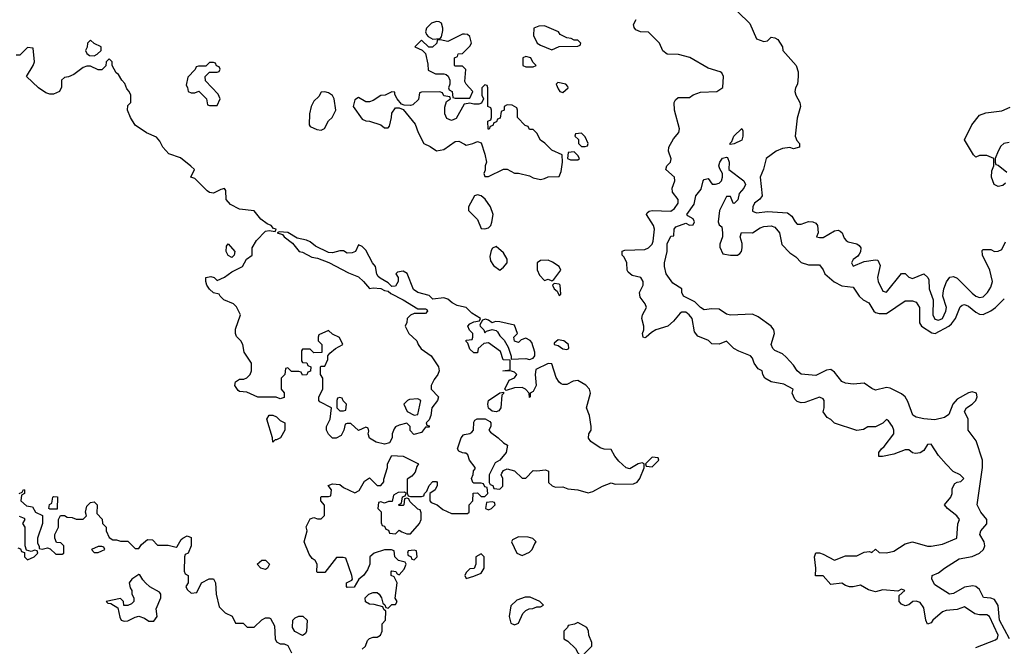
# Model space of a CAD drawing. Header units: inches. Extents: x 2380249 to 2585472, y 382747 to 546448.
# Tile 326 of 626: x 2567609 to 2572903, y 390509 to 393876. Entities that reach past the tile are written whole.
import ezdxf

# ---------------------------------------------------------------- set-up
doc = ezdxf.new("R2010")
doc.units = ezdxf.units.IN
doc.header["$MEASUREMENT"] = 0
doc.layers.add('C5369', color=7, linetype='Continuous')
doc.layers.add('C5379', color=7, linetype='Continuous')

msp = doc.modelspace()

# ---------------------------------------------------------------- linework, layer by layer
at = {"layer": 'C5369', "color": 4, "elevation": 32}
for points in [[(2569850, 393865.2), (2569823.8, 393856.2), (2569796, 393830), (2569791.3, 393810), (2569796.9, 393796.9), (2569804.7, 393784.7), (2569830, 393771.3), (2569870, 393774), (2569876.4, 393783.6), (2569883.1, 393816.9), (2569884, 393830), (2569876.5, 393856.5), (2569864, 393864)], [(2567990, 393766), (2567974, 393750), (2567971.6, 393728.4), (2567962, 393710), (2567970, 393694), (2567983.6, 393683.6), (2568010, 393682), (2568026, 393690), (2568046, 393710), (2568046, 393730), (2568008.4, 393748.4)], [(2568650, 393646), (2568630, 393646), (2568610, 393626), (2568570, 393626), (2568558, 393622), (2568552.7, 393607.3), (2568512.7, 393567.3), (2568504.7, 393524.7), (2568511.6, 393511.6), (2568514, 393490), (2568530, 393482), (2568550, 393482), (2568572, 393492), (2568614, 393450), (2568618, 393418), (2568630, 393414), (2568670, 393414), (2568686, 393450), (2568676.4, 393476.4), (2568607.3, 393547.3), (2568606, 393570), (2568630, 393594), (2568670, 393594), (2568682, 393598), (2568686, 393610), (2568682, 393622), (2568667.3, 393627.3), (2568662, 393642)], [(2569250, 393488), (2569230, 393486), (2569216.9, 393463.1), (2569190, 393438), (2569176, 393410), (2569166.8, 393370), (2569166, 393310), (2569170, 393302), (2569206, 393286), (2569230, 393282), (2569248.4, 393291.6), (2569270, 393332), (2569288.8, 393351.1), (2569308.7, 393390), (2569299, 393450), (2569290, 393468), (2569270, 393482)], [(2568750, 392598), (2568730, 392608), (2568719, 392630), (2568720.4, 392659.6), (2568730, 392672), (2568764.7, 392630), (2568762, 392610)], [(2569330, 391846), (2569318, 391842), (2569314, 391830), (2569314, 391790), (2569330, 391774), (2569350, 391774), (2569362, 391778), (2569366, 391810), (2569347.3, 391827.3), (2569342, 391842)], [(2569750, 391838), (2569705.4, 391834.6), (2569694, 391830), (2569674, 391810), (2569691.6, 391771.6), (2569730, 391752), (2569750, 391754), (2569766, 391830)], [(2568970, 391606), (2568968.7, 391630), (2568938, 391730), (2568950, 391752), (2568970, 391752), (2568990, 391742), (2569010, 391722), (2569034, 391710), (2569034, 391670), (2569011.3, 391630), (2568990, 391618), (2568982, 391618)], [(2569678, 391338), (2569643.6, 391336.4), (2569618, 391322), (2569612, 391288), (2569592.7, 391287.3), (2569570, 391278), (2569550, 391286), (2569538, 391282), (2569534, 391250), (2569551.6, 391231.6), (2569552.7, 391172.7), (2569558, 391158), (2569570, 391154), (2569578, 391138), (2569592.7, 391132.7), (2569598, 391118), (2569630, 391114), (2569650, 391134), (2569663.6, 391123.6), (2569690, 391114), (2569710, 391114), (2569758, 391170), (2569768, 391190), (2569767.3, 391227.3), (2569762, 391242), (2569750, 391246), (2569707.3, 391287.3), (2569702, 391302), (2569690, 391306), (2569678, 391302), (2569674, 391270), (2569670, 391266), (2569650, 391266), (2569646, 391270), (2569662, 391278), (2569667.3, 391312.7), (2569682, 391318), (2569686, 391330)], [(2567770, 391246), (2567766, 391250), (2567768.4, 391271.6), (2567782, 391278), (2567786, 391310), (2567790, 391314), (2567811.6, 391311.6), (2567810, 391246)], [(2568050, 391046), (2568030, 391046), (2567994, 391030), (2568010, 391014), (2568030, 391014), (2568050, 391022), (2568066, 391030), (2568062, 391042)], [(2569730, 391026), (2569698, 391022), (2569694, 391010), (2569698, 390998), (2569712.7, 390992.7), (2569718, 390978), (2569730, 390974), (2569746, 390990), (2569742, 391022)], [(2568930, 390922), (2568906, 390930), (2568886, 390950), (2568910, 390972), (2568930, 390972), (2568952, 390950), (2568942, 390930)], [(2568250, 390895.3), (2568212, 390870), (2568198, 390850), (2568203.6, 390823.6), (2568212, 390810), (2568212, 390790), (2568222, 390770), (2568222, 390750), (2568210, 390738), (2568190, 390728), (2568168.4, 390728.4), (2568166, 390750), (2568150, 390766), (2568074, 390750), (2568082, 390742), (2568099.6, 390739.6), (2568136.9, 390716.9), (2568146.4, 390666.4), (2568154, 390650), (2568170, 390644.7), (2568190, 390646), (2568230, 390666), (2568250, 390671), (2568279.8, 390659.8), (2568303.6, 390643.6), (2568330, 390644.7), (2568348, 390670), (2568342, 390710), (2568368, 390770), (2568368, 390790), (2568360.4, 390800.4), (2568309.1, 390829.1), (2568286, 390850), (2568270, 390866), (2568254, 390894)], [(2569130, 390568), (2569088.8, 390588.9), (2569075.3, 390610), (2569078, 390650), (2569090, 390662), (2569110, 390672), (2569131.6, 390671.6), (2569154, 390650), (2569151.6, 390588.4), (2569143.6, 390576.4)]]:
    msp.add_lwpolyline(points, close=True, dxfattribs=at)
for points in [[(2570000, 393797.4), (2569990, 393798), (2569910, 393758), (2569870, 393768), (2569854, 393766), (2569852, 393750), (2569828.4, 393728.4), (2569808, 393728), (2569770, 393766), (2569734, 393730), (2569772.7, 393712.7), (2569790, 393694), (2569803.6, 393636.4), (2569805.4, 393605.4), (2569845.4, 393585.4), (2569890, 393584.7), (2569902, 393582), (2569912.7, 393572.7), (2569922, 393550), (2569922, 393530), (2569914, 393510), (2569918, 393498), (2569934, 393490), (2569938, 393458), (2569950, 393454), (2570000, 393454)], [(2570000, 392331.5), (2569960.5, 392340.5), (2569934.2, 392354.2), (2569910, 392374.5), (2569890, 392382), (2569830, 392374), (2569810, 392394), (2569749.4, 392409.4), (2569726.8, 392426.8), (2569692.5, 392512.5), (2569670, 392524), (2569641, 392519), (2569632, 392510), (2569644.7, 392490), (2569644, 392470), (2569630, 392444), (2569610, 392442), (2569590, 392461.2), (2569546.3, 392486.3), (2569536.5, 392496.5), (2569529.4, 392509.4), (2569521.2, 392550), (2569505.2, 392570), (2569470, 392638), (2569450, 392658), (2569430, 392666), (2569414, 392630), (2569396.9, 392623.1), (2569370, 392622), (2569350, 392634), (2569330, 392634), (2569290, 392622.9), (2569270, 392625.1), (2569199.4, 392659.4), (2569170, 392682.9), (2569150, 392691.6), (2569101.6, 392701.6), (2569050, 392732.3), (2569003.6, 392736.4), (2568994, 392730), (2569022, 392722), (2569031.3, 392710), (2569075.9, 392675.9), (2569110.8, 392630.8), (2569130, 392626), (2569179.8, 392599.8), (2569210, 392594), (2569270.5, 392570.5), (2569375.9, 392515.9), (2569430, 392494), (2569458, 392470), (2569490, 392432), (2569510, 392436), (2569550, 392431), (2569570, 392421), (2569590, 392418), (2569604, 392404), (2569670.9, 392370.9), (2569750, 392322), (2569790, 392322), (2569798, 392318), (2569802, 392310), (2569790, 392298), (2569730, 392298), (2569710, 392288), (2569692, 392270), (2569691.2, 392248.9), (2569682, 392230), (2569702, 392190), (2569744.7, 392150), (2569751.3, 392130), (2569767.3, 392107.3), (2569822, 392070), (2569861, 392010), (2569864.7, 391990), (2569858, 391970), (2569836.9, 391943.1), (2569822, 391910), (2569822, 391890), (2569861, 391850), (2569856, 391830), (2569824.7, 391790), (2569818.8, 391750), (2569810, 391726), (2569794, 391710), (2569798, 391698), (2569810, 391694), (2569810, 391686), (2569790, 391686), (2569770, 391658), (2569728, 391648), (2569708.4, 391668.4), (2569708, 391690), (2569690, 391708), (2569650, 391698), (2569630, 391688), (2569622, 391678), (2569611.3, 391650), (2569611.3, 391630), (2569598, 391602), (2569570, 391595.3), (2569525.2, 391605.2), (2569490, 391628), (2569482, 391650), (2569486, 391666), (2569482, 391682), (2569470, 391686), (2569430, 391668), (2569390, 391706), (2569370, 391706), (2569358, 391702), (2569352, 391670), (2569338, 391642), (2569310, 391628), (2569290, 391628), (2569269.1, 391649.1), (2569258, 391670), (2569258, 391690), (2569278, 391730), (2569286, 391790), (2569222, 391822), (2569218, 391830), (2569218, 391850), (2569238, 391890), (2569238, 391950), (2569226, 391970), (2569226, 392010), (2569230, 392014), (2569250, 392014), (2569266, 392050), (2569266, 392070), (2569276.4, 392083.6), (2569306, 392110), (2569346, 392130), (2569328, 392168), (2569290, 392186), (2569270, 392206), (2569218, 392182), (2569214, 392170), (2569214, 392150), (2569234, 392130), (2569232.7, 392087.3), (2569190, 392086), (2569170, 392106), (2569130, 392106), (2569123.6, 392096.4), (2569123.6, 392043.6), (2569130, 392034), (2569152.7, 392032.7), (2569158, 392018), (2569174, 392010), (2569172.7, 391987.3), (2569158, 391982), (2569152.7, 391967.3), (2569130, 391966), (2569122, 391982), (2569110, 391986), (2569070, 391986), (2569050, 392006), (2569038, 392002), (2569034, 391970), (2569014, 391950), (2569014, 391890), (2569031.6, 391871.6), (2569030, 391846), (2569010, 391838), (2568987.3, 391847.3), (2568890, 391848.7), (2568830, 391875.3), (2568790, 391879), (2568783.2, 391883.2), (2568765.2, 391910), (2568769.3, 391930.7), (2568790, 391944.7), (2568814.6, 391945.4), (2568830, 391952), (2568848, 391970), (2568855.3, 391990), (2568855.3, 392030), (2568815.3, 392090), (2568808, 392130), (2568798, 392150), (2568774.6, 392174.6), (2568768.7, 392190), (2568770, 392214), (2568795.3, 392290), (2568773.6, 392333.6), (2568758, 392350), (2568706, 392370), (2568686, 392390), (2568682, 392402), (2568650, 392408), (2568630, 392428), (2568615.3, 392450), (2568609, 392470), (2568609, 392490), (2568636.9, 392496.9), (2568654, 392490), (2568670, 392474), (2568710, 392492), (2568750, 392522), (2568806, 392550), (2568828, 392590), (2568858, 392610), (2568858, 392650), (2568882, 392690), (2568930, 392738.8), (2568950, 392742.8), (2568982, 392738), (2568988, 392750), (2568974, 392754), (2568961.2, 392770), (2568939.7, 392779.7), (2568904.7, 392804.7), (2568870, 392849), (2568790, 392857.4), (2568743.1, 392883.1), (2568719.6, 392910), (2568717.2, 392957.2), (2568710, 392968), (2568690, 392963.7), (2568650, 392944.2), (2568630, 392947), (2568616, 392956), (2568550, 393022), (2568529.2, 393030), (2568548, 393070), (2568529.1, 393089.1), (2568473.6, 393133.6), (2568410, 393155.3), (2568378, 393190), (2568363.1, 393223.1), (2568344, 393244), (2568290, 393268.7), (2568229.5, 393309.5), (2568204, 393350), (2568188, 393390), (2568190, 393414), (2568206, 393430), (2568206, 393470), (2568198, 393490), (2568184, 393504), (2568173.6, 393533.6), (2568158, 393550), (2568140.4, 393580.4), (2568128, 393590), (2568106, 393630), (2568106, 393650), (2568090, 393666), (2568074, 393650), (2568072.7, 393627.3), (2568050, 393606), (2568030, 393606), (2567990, 393626), (2567970, 393626), (2567950, 393618), (2567899.6, 393580.4), (2567871.6, 393568.4), (2567850, 393566), (2567834, 393550), (2567832.7, 393512.7), (2567822, 393490), (2567790, 393475.3), (2567770, 393475.3), (2567750, 393482), (2567710, 393509), (2567646, 393570), (2567682, 393630), (2567688, 393650), (2567682, 393722), (2567650, 393726), (2567610, 393686), (2567590, 393686)], [(2570000, 393615.2), (2569990, 393626), (2569950, 393626), (2569946, 393630), (2569946, 393670), (2569962, 393678), (2569967.3, 393692.7), (2569990, 393694), (2570000, 393704)], [(2570000, 393422.4), (2569998, 393422), (2569954.8, 393345.2), (2569930, 393334), (2569905.2, 393345.2), (2569894, 393370), (2569894.6, 393405.4), (2569903.1, 393436.9), (2569926, 393450), (2569922, 393462), (2569890, 393466), (2569882, 393482), (2569867.3, 393487.3), (2569770, 393486), (2569758, 393482), (2569752.7, 393447.3), (2569722, 393418), (2569710, 393415.3), (2569676.4, 393416.4), (2569662, 393422), (2569638, 393450), (2569626, 393474), (2569626, 393486), (2569610, 393488), (2569574, 393470), (2569550, 393468.7), (2569510, 393442), (2569490, 393435.3), (2569470, 393435.3), (2569430, 393458), (2569410, 393446), (2569402, 393410), (2569450, 393342), (2569470, 393332), (2569490, 393331.3), (2569551.2, 393311.1), (2569570, 393294), (2569590, 393294), (2569596.4, 393303.6), (2569608.7, 393350), (2569610, 393374), (2569630, 393402), (2569650, 393402), (2569670, 393394), (2569735.3, 393315.3), (2569751.3, 393270), (2569782, 393210), (2569815.3, 393195.3), (2569850, 393172), (2569890, 393178), (2569950, 393221), (2569970, 393222.8), (2570000, 393206.4)], [(2570000, 391547.6), (2569990, 391548), (2569970, 391558), (2569962, 391570), (2569982, 391630), (2569994.6, 391645.4), (2570000, 391646.4)], [(2569450, 390494.8), (2569469, 390510), (2569479, 390541), (2569489, 390551), (2569510, 390558), (2569530, 390558), (2569548, 390570), (2569558, 390590), (2569558, 390630), (2569575.3, 390650), (2569578, 390698), (2569567.3, 390707.3), (2569562, 390722), (2569514.6, 390734.6), (2569490, 390735.3), (2569468, 390748), (2569466, 390770), (2569486, 390790), (2569510, 390798), (2569530, 390798), (2569542, 390790), (2569554, 390770), (2569562, 390742), (2569572.7, 390732.7), (2569578, 390718), (2569590, 390714), (2569610, 390734), (2569630, 390734), (2569638, 390750), (2569628, 390768), (2569638, 390850), (2569622, 390882), (2569606, 390890), (2569606, 390910), (2569610, 390914), (2569631.6, 390911.6), (2569638, 390898), (2569650, 390894), (2569676.4, 390923.6), (2569686, 390950), (2569682, 390962), (2569646, 390970), (2569626, 390990), (2569622, 391022), (2569607.3, 391027.3), (2569570, 391028), (2569514, 391010), (2569492, 390990), (2569492, 390950), (2569479.8, 390920.2), (2569458, 390890), (2569432, 390870), (2569407.3, 390827.3), (2569370, 390826), (2569366, 390830), (2569366, 390850), (2569395.3, 390864.7), (2569398, 390870), (2569395.3, 390890), (2569362, 390982), (2569347.3, 390987.3), (2569312.7, 390987.3), (2569250, 390906), (2569210, 390906), (2569206, 390910), (2569208, 390950), (2569198, 390970), (2569181.2, 390981.2), (2569164.7, 391004.7), (2569138, 391070), (2569155.3, 391130), (2569148.8, 391151.1), (2569170, 391194), (2569190, 391202), (2569210, 391194), (2569230, 391194), (2569247.3, 391212.7), (2569248.4, 391268.4), (2569228, 391290), (2569228, 391310), (2569230, 391314), (2569270, 391314), (2569282, 391318), (2569286, 391350), (2569267.3, 391372.7), (2569290, 391382), (2569330, 391378), (2569350, 391362), (2569410, 391334), (2569434, 391346), (2569463.1, 391396.9), (2569490, 391414), (2569530, 391374), (2569550, 391374), (2569567.3, 391392.7), (2569567.3, 391407.3), (2569586, 391470), (2569586, 391490), (2569610, 391534), (2569671.2, 391531.1), (2569754, 391490), (2569744.7, 391475.3), (2569735.3, 391444.7), (2569716.9, 391423.1), (2569692.7, 391407.3), (2569692.7, 391332.7), (2569698, 391318), (2569710, 391314), (2569770, 391314), (2569782, 391318), (2569786, 391330), (2569798, 391342), (2569810, 391374), (2569830, 391394), (2569850, 391394), (2569854, 391390), (2569852.7, 391372.7), (2569842, 391350), (2569814, 391330), (2569814, 391290), (2569822, 391282), (2569854, 391270), (2569883.6, 391243.6), (2569930, 391222), (2570000, 391223.3)], [(2567606, 391330), (2567622, 391338), (2567630, 391352), (2567634, 391350), (2567634, 391330), (2567618, 391322), (2567614, 391290), (2567644.7, 391264.7), (2567678, 391258), (2567694, 391230), (2567731.6, 391211.6), (2567731.3, 391170), (2567704.7, 391090), (2567704.7, 391064.7), (2567714, 391046), (2567714, 391034), (2567730, 391032), (2567758, 391038), (2567772.7, 391032.7), (2567803.6, 391003.6), (2567836.4, 391003.6), (2567846, 391010), (2567846, 391050), (2567830, 391066), (2567807.3, 391067.3), (2567798, 391090), (2567798, 391110), (2567818, 391150), (2567818, 391190), (2567827.3, 391212.7), (2567850, 391212), (2567863.6, 391203.6), (2567890, 391202), (2567911.6, 391191.6), (2567950, 391192), (2567968, 391210), (2567962, 391230), (2567970, 391262), (2567990, 391282), (2568010, 391284.7), (2568024.7, 391270), (2568023.6, 391223.6), (2568052.7, 391192.7), (2568054, 391170), (2568074, 391150), (2568074, 391130), (2568090, 391094), (2568110, 391082), (2568130, 391082), (2568150, 391074), (2568190, 391074), (2568230, 391034), (2568250, 391034), (2568263.1, 391056.9), (2568296.4, 391083.6), (2568322, 391082), (2568350, 391052), (2568407.3, 391052.7), (2568450, 391042), (2568455.3, 391044.7), (2568476.4, 391083.6), (2568486, 391090), (2568510, 391102), (2568530, 391094), (2568531.6, 391048.4), (2568514, 391010), (2568498, 391002), (2568494, 390990), (2568492.7, 390912.7), (2568498, 390898), (2568514, 390890), (2568514, 390850), (2568502, 390830), (2568510, 390814), (2568530, 390794), (2568562, 390798), (2568586, 390850), (2568628.4, 390871.6), (2568651.6, 390871.6), (2568662, 390850), (2568664.7, 390790), (2568682, 390722), (2568714, 390690), (2568751.2, 390671.1), (2568770, 390634), (2568810, 390634), (2568832.7, 390612.7), (2568870, 390612), (2568910, 390652), (2568930, 390662), (2568950, 390662), (2568958, 390658), (2568979.6, 390619.6), (2568982, 390550), (2568990, 390534), (2569010, 390522), (2569030, 390522), (2569050, 390514), (2569070, 390474)], [(2567598, 391038), (2567612.7, 391032.7), (2567618, 391018), (2567634, 391014), (2567634, 390990), (2567650, 390974), (2567686, 390990), (2567706, 391010), (2567702, 391022), (2567690, 391026), (2567670, 391018), (2567646, 391026), (2567638, 391050), (2567638, 391150), (2567626, 391170), (2567638, 391190), (2567635.3, 391195.3), (2567607.3, 391207.3)]]:
    msp.add_lwpolyline(points, dxfattribs=at)
at = {"layer": 'C5379', "color": 4}
for points, elevation in [([(2571470, 393918), (2571535.6, 393855.6), (2571570, 393772), (2571610, 393758), (2571630, 393762), (2571650, 393781), (2571670, 393778.8), (2571684.7, 393770), (2571711.3, 393730), (2571712, 393710), (2571784, 393630), (2571794.9, 393594.9), (2571795.5, 393570), (2571790.5, 393530), (2571780.7, 393510), (2571777.3, 393490), (2571782.8, 393470), (2571804, 393430), (2571807.7, 393410), (2571790, 393346), (2571778.8, 393250), (2571787.5, 393227.5), (2571801, 393210), (2571802, 393190), (2571770, 393182.7), (2571750, 393189.3), (2571710, 393184.5), (2571676, 393170), (2571622, 393130), (2571608, 393072), (2571590.7, 393030), (2571601, 392930), (2571587.9, 392912.1), (2571560.7, 392890), (2571550.8, 392870), (2571550, 392846.8), (2571570, 392837.3), (2571630, 392844.9), (2571738, 392838), (2571761, 392821), (2571778, 392790), (2571790, 392778), (2571810, 392778), (2571850, 392791.3), (2571874, 392790), (2571890, 392782), (2571898, 392770), (2571902, 392730), (2571894, 392710), (2571910, 392704.7), (2571930, 392706), (2571990, 392741), (2572010, 392744.7), (2572019.8, 392739.8), (2572030.9, 392730.9), (2572042, 392702), (2572052, 392690), (2572062.8, 392682.8), (2572110.7, 392670.7), (2572122.8, 392662.8), (2572131, 392650), (2572130.7, 392629.3), (2572123.5, 392616.5), (2572114.8, 392605.2), (2572090, 392588), (2572081, 392570), (2572090, 392552), (2572150, 392576), (2572210, 392586), (2572223.6, 392583.6), (2572236, 392556), (2572222, 392490), (2572224, 392470), (2572250, 392418), (2572270, 392412), (2572350, 392512), (2572370, 392512), (2572390, 392492), (2572410, 392484.7), (2572470.5, 392510.5), (2572491.3, 392490), (2572497.3, 392477.3), (2572498.8, 392430), (2572521, 392370), (2572518.8, 392290), (2572530, 392266.8), (2572550, 392260.7), (2572570, 392271), (2572589.2, 392310), (2572592.3, 392330), (2572573.2, 392390), (2572574, 392406), (2572578, 392430), (2572593.2, 392466.8), (2572610, 392492), (2572630, 392496), (2572650, 392486.8), (2572730, 392406), (2572750, 392391), (2572770, 392382.8), (2572790, 392386.8), (2572813.2, 392410), (2572830, 392438), (2572839.3, 392470), (2572824.5, 392530), (2572786, 392610), (2572784.7, 392635.3), (2572790, 392642), (2572830, 392640.7), (2572850, 392631), (2572870, 392631.3), (2572890, 392642), (2572910, 392682)], 28), ([(2572750, 390503.8), (2572855.6, 390544.4), (2572866.3, 390553.7), (2572869.4, 390570), (2572824, 390670), (2572810, 390679.3), (2572770, 390678.4), (2572744.2, 390684.2), (2572690, 390721.2), (2572650, 390707), (2572590, 390702), (2572570, 390694.5), (2572518.8, 390650), (2572510, 390635.3), (2572490, 390628), (2572481.2, 390650), (2572470, 390715.3), (2572450, 390745.2), (2572430, 390752.3), (2572410.6, 390749.4), (2572390, 390732.7), (2572370, 390727.3), (2572350, 390736), (2572338, 390750), (2572338, 390782), (2572368, 390810), (2572350, 390817.2), (2572330, 390806), (2572250, 390813.2), (2572210, 390802), (2572173.6, 390813.6), (2572130, 390838), (2572090, 390828.7), (2572070, 390828.7), (2572050, 390835.3), (2572030, 390849), (2571970, 390842), (2571930, 390888.7), (2571888, 390888), (2571889.4, 390930), (2571882, 390990), (2571890, 391011.3), (2571910, 391012), (2571930, 391004.7), (2571990, 390971.3), (2572050, 390996), (2572110, 390996), (2572150, 391016), (2572178, 391018), (2572190, 391014), (2572210, 391032), (2572230, 391014), (2572270, 391012), (2572310, 391021), (2572370, 391060.7), (2572410, 391070.8), (2572490, 391046.8), (2572510, 391046.8), (2572570, 391058.8), (2572648.7, 391090), (2572653.2, 391166.8), (2572662, 391190), (2572648.7, 391210), (2572598, 391250), (2572582, 391270), (2572615.3, 391310), (2572622, 391330), (2572623.1, 391356.9), (2572636.4, 391383.6), (2572650, 391392), (2572670, 391394), (2572686, 391410), (2572666, 391430), (2572628.8, 391448.9), (2572590, 391488), (2572550, 391535.3), (2572510, 391595.3), (2572490, 391594), (2572470, 391562), (2572450, 391549), (2572425.2, 391545.2), (2572410, 391548.7), (2572390, 391564), (2572370, 391564), (2572310, 391541.2), (2572248.4, 391528.4), (2572228.4, 391528.4), (2572228, 391550), (2572242, 391570), (2572258, 391582), (2572308.7, 391650), (2572308.7, 391670), (2572302, 391690), (2572280.4, 391720.4), (2572270, 391728), (2572250, 391708), (2572211.2, 391688.9), (2572170, 391688.7), (2572146, 391674), (2572110, 391669.2), (2571990, 391709), (2571970, 391728.7), (2571950, 391738), (2571928.4, 391768.4), (2571935.3, 391790), (2571935.3, 391830), (2571930, 391838), (2571910, 391848), (2571830, 391819), (2571810, 391817.2), (2571790, 391824), (2571776.5, 391836.5), (2571762, 391870), (2571768.7, 391890), (2571716.9, 391916.9), (2571649, 391930), (2571616, 391950), (2571605.2, 391970), (2571602, 391990), (2571580.1, 392000.1), (2571558, 392030), (2571550, 392058), (2571538, 392070), (2571474.8, 392094.8), (2571449.4, 392109.4), (2571410, 392148.7), (2571370, 392133.2), (2571330, 392134), (2571311.8, 392151.8), (2571256, 392176), (2571238, 392198), (2571224, 392270), (2571208.7, 392290), (2571190, 392304), (2571170, 392304), (2571160.7, 392299.3), (2571123.6, 392256.4), (2571094, 392230), (2571030, 392209.2), (2571005.2, 392194.8), (2570978, 392170), (2570970, 392166), (2570962, 392170), (2570957.2, 392190), (2570964.5, 392210), (2570965.1, 392230), (2570954, 392270), (2570957, 392290), (2570979.3, 392330), (2570972.7, 392350), (2570944.5, 392384.5), (2570941.2, 392410), (2570962, 392450), (2570962, 392470), (2570948, 392490), (2570902, 392502), (2570880.2, 392520.2), (2570875.3, 392530), (2570873.2, 392570), (2570859.3, 392599.3), (2570849, 392610), (2570848.4, 392631.6), (2570862, 392638), (2570970, 392642), (2570990, 392650.8), (2571009.2, 392670), (2571014.9, 392685.1), (2571022, 392750), (2571016, 392770), (2570979, 392830), (2570982.7, 392837.3), (2570993.2, 392846.8), (2571009.6, 392850.4), (2571110, 392846.7), (2571130, 392860.5), (2571149.4, 392890), (2571149.3, 392910), (2571119, 392950), (2571117.2, 392970), (2571132.3, 393010), (2571129, 393030), (2571084, 393070), (2571088.7, 393090), (2571108.8, 393111.1), (2571112.5, 393127.5), (2571097.2, 393170), (2571099.3, 393190), (2571124.7, 393235.3), (2571152.7, 393270), (2571157.2, 393290), (2571129, 393390), (2571128.7, 393430), (2571134.6, 393445.4), (2571150, 393458), (2571210, 393458), (2571230, 393471.3), (2571270, 393486), (2571358, 393490), (2571389.1, 393510.9), (2571393.2, 393570), (2571384, 393590), (2571375.3, 393595.3), (2571310, 393615.1), (2571212.9, 393672.9), (2571150.7, 393689.3), (2571089.7, 393689.7), (2571067.8, 393707.8), (2571049.5, 393749.5), (2570990, 393808), (2570946, 393810), (2570922, 393822), (2570913.6, 393833.6), (2570909.4, 393850.6), (2570922.7, 393877.3)], 28), ([(2570000, 393704), (2570030, 393734), (2570038, 393750), (2570030, 393786), (2570016.4, 393796.4), (2570000, 393797.4)], 32), ([(2570000, 393454), (2570030, 393454), (2570046, 393490), (2570008.7, 393528.7), (2570003.1, 393543.1), (2570007.3, 393607.3), (2570000, 393615.2)], 32), ([(2570000, 393206.4), (2570010, 393201), (2570046, 393210), (2570070, 393222), (2570090, 393214), (2570110, 393154), (2570118, 393110), (2570112, 393090), (2570112, 393068), (2570104.7, 393050), (2570110, 393034), (2570130, 393034), (2570210, 393072), (2570230, 393072), (2570270, 393051.3), (2570290, 393051.3), (2570350, 393036), (2570370, 393026), (2570410, 393018), (2570430, 393022), (2570450, 393032), (2570510, 393034), (2570520.4, 393059.6), (2570528, 393110), (2570526, 393150), (2570470, 393175.3), (2570433.2, 393213.2), (2570408.8, 393228.9), (2570390, 393266), (2570370, 393286), (2570350, 393286), (2570342, 393302), (2570327.3, 393307.3), (2570286, 393350), (2570286, 393390), (2570282, 393402), (2570256.4, 393416.4), (2570230, 393418), (2570214, 393410), (2570214, 393390), (2570198, 393382), (2570192.7, 393347.3), (2570178, 393342), (2570172.7, 393327.3), (2570158, 393322), (2570152.7, 393307.3), (2570138, 393302), (2570132.7, 393287.3), (2570127.3, 393287.3), (2570126, 393330), (2570142, 393338), (2570146, 393350), (2570146, 393390), (2570142, 393402), (2570126, 393410), (2570126, 393510), (2570122, 393522), (2570110, 393526), (2570094, 393510), (2570094, 393470), (2570102, 393450), (2570092.7, 393427.3), (2570078, 393422), (2570050, 393422), (2570030, 393428), (2570000, 393422.4)], 32), ([(2572910, 392998), (2572895.3, 392984.7), (2572870, 392979), (2572848.7, 392990), (2572834, 393030), (2572836.4, 393063.6), (2572846, 393090), (2572846, 393130), (2572810, 393146), (2572770, 393146), (2572750, 393138), (2572738, 393150), (2572688.7, 393230), (2572728.7, 393310), (2572770, 393362), (2572804, 393376), (2572890, 393386.8), (2572934.6, 393405.4)], 28), ([(2572930, 393215.1), (2572901, 393210), (2572884.4, 393195.6), (2572870.7, 393170), (2572854, 393130), (2572854, 393110), (2572858, 393098), (2572870, 393094), (2572916.3, 393056.3)], 28), ([(2572930.7, 390550), (2572876.5, 390650), (2572870, 390729), (2572850, 390760.5), (2572830, 390767.8), (2572791.8, 390771.8), (2572770, 390815.1), (2572750.9, 390830.9), (2572733.9, 390833.9), (2572690, 390826.3), (2572630, 390792.7), (2572608, 390790), (2572530, 390839), (2572513.2, 390870), (2572515.3, 390890), (2572550, 390904.9), (2572581.2, 390930), (2572660.4, 390979.6), (2572730, 390991.6), (2572769.5, 391010), (2572791.6, 391030), (2572798.7, 391050), (2572794.7, 391070), (2572772.3, 391110), (2572777.2, 391130), (2572810, 391166.8), (2572809.4, 391190), (2572777, 391230), (2572757, 391270), (2572786, 391470), (2572786, 391510), (2572752.5, 391612.5), (2572709.3, 391670), (2572709.2, 391730), (2572689, 391770), (2572699, 391790), (2572730, 391810.6), (2572749.4, 391830), (2572758, 391850), (2572754, 391870), (2572730, 391876.2), (2572710, 391871.6), (2572650, 391837), (2572626.7, 391810), (2572605.3, 391754.7), (2572581.2, 391738.8), (2572530, 391726.9), (2572471.2, 391731.2), (2572430, 391740.9), (2572411.5, 391751.5), (2572384.5, 391824.5), (2572369.6, 391850), (2572350, 391866.3), (2572290, 391895.8), (2572270, 391900.5), (2572210, 391885.6), (2572190, 391894), (2572150, 391923.6), (2572090, 391917.4), (2572050, 391923), (2572030, 391932), (2571990, 391982), (2571970, 391995.8), (2571947.1, 391992.9), (2571890, 391963.5), (2571810, 391971.8), (2571790, 391989.4), (2571770, 392019.6), (2571730, 392062.9), (2571710, 392080.7), (2571670, 392098), (2571658, 392110), (2571649.6, 392130), (2571668, 392190), (2571663, 392210), (2571649.5, 392230), (2571579.7, 392279.7), (2571550, 392294), (2571430, 392288.2), (2571410, 392294), (2571370, 392320.9), (2571330, 392322), (2571290, 392317), (2571270, 392329.5), (2571239.7, 392359.7), (2571179, 392390), (2571168.7, 392410), (2571168.7, 392430), (2571120.9, 392460.9), (2571085.2, 392510), (2571075.3, 392550), (2571075.3, 392570), (2571089.4, 392630), (2571090, 392672), (2571110, 392712), (2571126, 392714), (2571128.7, 392750), (2571136.4, 392763.6), (2571190, 392782), (2571210, 392772), (2571230, 392774), (2571238, 392790), (2571230, 392806), (2571201.2, 392821.2), (2571195.3, 392830), (2571235.1, 392884.9), (2571245.2, 392930), (2571274, 392966), (2571284, 393010), (2571290, 393018), (2571310, 393022), (2571332, 392992), (2571350, 392991.3), (2571370, 392998), (2571382, 393010), (2571388.7, 393030), (2571388.7, 393050), (2571373.6, 393073.6), (2571369, 393090), (2571373.2, 393110), (2571387.8, 393132.2), (2571410, 393138), (2571415.3, 393135.3), (2571422.8, 393110), (2571422, 393070), (2571502, 393010), (2571510.8, 392990), (2571502, 392970), (2571478, 392942), (2571470, 392908), (2571451.2, 392888.9), (2571446, 392890), (2571430, 392926), (2571410, 392926), (2571372, 392850), (2571364.7, 392790), (2571370, 392774), (2571383.6, 392763.6), (2571387.3, 392730), (2571387.3, 392710), (2571373.4, 392670), (2571373.7, 392653.7), (2571390, 392618), (2571430, 392610.8), (2571468.8, 392611.1), (2571480.2, 392619.8), (2571489.1, 392630.9), (2571492.7, 392650), (2571492.9, 392672.9), (2571482, 392710), (2571490, 392732), (2571550, 392730.6), (2571590, 392758), (2571610, 392763.8), (2571650, 392768), (2571670, 392760.5), (2571694.9, 392730), (2571707.5, 392667.5), (2571750, 392622.8), (2571781.4, 392601.4), (2571810.5, 392570.5), (2571850, 392559.1), (2571910, 392558), (2571930, 392532), (2571938, 392510), (2571987.8, 392467.8), (2572030, 392445.7), (2572090, 392438.8), (2572123, 392390), (2572144.9, 392370), (2572174.3, 392354.3), (2572200.7, 392310), (2572210, 392303), (2572230, 392296.4), (2572270, 392298), (2572370, 392365.5), (2572410, 392366), (2572430, 392357.3), (2572446.4, 392330), (2572446.6, 392246.6), (2572458, 392230), (2572513.4, 392193.4), (2572530.6, 392190.6), (2572604.7, 392230), (2572618.4, 392241.6), (2572641.5, 392270), (2572666.5, 392333.5), (2572677.2, 392342.8), (2572690, 392345.3), (2572710, 392337.4), (2572750, 392304.2), (2572770, 392293.1), (2572790, 392291.8), (2572830, 392311.8), (2572855.1, 392330), (2572903.3, 392376.7)], 24), ([(2570000, 391646.4), (2570030, 391652), (2570040.4, 391659.6), (2570048.7, 391671.3), (2570050, 391714), (2570055.3, 391724.7), (2570069.2, 391730.8), (2570110.9, 391730.9), (2570136.9, 391716.9), (2570142, 391710), (2570142, 391690), (2570132, 391670), (2570139.6, 391659.6), (2570182, 391630), (2570210, 391602), (2570231, 391590), (2570224.7, 391550), (2570191.2, 391508.9), (2570165.4, 391494.6), (2570134, 391430), (2570134, 391390), (2570138, 391378), (2570152.7, 391372.7), (2570158, 391358), (2570190, 391354), (2570206, 391370), (2570206, 391410), (2570198, 391430), (2570200.4, 391439.6), (2570210, 391454), (2570230, 391462), (2570270, 391451.3), (2570310, 391412), (2570330, 391412), (2570370, 391454), (2570390, 391451.3), (2570436.9, 391456.9), (2570451.3, 391450), (2570452, 391390), (2570471.2, 391371.1), (2570490, 391364.7), (2570530, 391366), (2570555.5, 391355.5), (2570610, 391350.4), (2570666.3, 391333.7), (2570690, 391340.7), (2570742, 391370), (2570790, 391386.8), (2570810, 391381), (2570910, 391382.8), (2570929.3, 391390.7), (2570944, 391410), (2570967.3, 391467.3), (2570966, 391490), (2570955.3, 391495.3), (2570934, 391490), (2570890, 391462), (2570870, 391468.7), (2570830, 391504), (2570808.7, 391530), (2570790, 391566), (2570751.6, 391568.4), (2570730, 391575.3), (2570679, 391610), (2570666.8, 391626.8), (2570669.2, 391650), (2570681.2, 391670), (2570681.2, 391690), (2570673.2, 391750), (2570657.2, 391790), (2570678.4, 391870), (2570672.7, 391890), (2570652.8, 391912.8), (2570610, 391937), (2570585.5, 391934.5), (2570550, 391915.3), (2570530, 391915.3), (2570520.2, 391920.2), (2570509.1, 391929.1), (2570493.6, 391953.6), (2570470, 392026), (2570450, 392028), (2570383.5, 391996.5), (2570381, 391970), (2570386, 391910), (2570370, 391878), (2570354, 391870), (2570354, 391850), (2570350, 391846), (2570348, 391870), (2570328.7, 391890), (2570310, 391899.3), (2570270, 391898), (2570224, 391884), (2570218, 391890), (2570240.9, 391939.1), (2570270, 391952), (2570282, 391970), (2570270, 391982), (2570252.7, 391987.3), (2570206, 391990), (2570246, 391994), (2570246, 392046), (2570208.4, 392048.4), (2570193.2, 392093.2), (2570130, 392139), (2570103.6, 392136.4), (2570074, 392110), (2570070, 392086), (2570050, 392086), (2570030, 392106), (2570018, 392138), (2570010, 392146), (2570010, 392154), (2570042, 392158), (2570046, 392170), (2570046, 392190), (2570028, 392208), (2570018, 392230), (2570030, 392242), (2570050, 392252), (2570082, 392258), (2570086, 392270), (2570039.3, 392299.3), (2570009.4, 392329.4), (2570000, 392331.5)], 32), ([(2570000, 391223.3), (2570016.4, 391223.6), (2570026, 391230), (2570026, 391270), (2570046, 391290), (2570047.3, 391332.7), (2570070, 391334), (2570090, 391314), (2570110, 391314), (2570126, 391330), (2570122, 391362), (2570110, 391366), (2570102, 391382), (2570090, 391386), (2570050, 391386), (2570046, 391390), (2570038, 391410), (2570047.3, 391432.7), (2570048.4, 391451.6), (2570058, 391462), (2570058, 391470), (2570028, 391510), (2570018, 391538), (2570007.3, 391547.3), (2570000, 391547.6)], 32)]:
    msp.add_lwpolyline(points, dxfattribs=dict(at, elevation=elevation))
for points, elevation in [([(2570430, 393842), (2570399.6, 393840.4), (2570374, 393830), (2570372, 393790), (2570392, 393750), (2570410, 393738), (2570470, 393714), (2570490, 393722), (2570510, 393732), (2570610, 393734), (2570622, 393738), (2570626, 393750), (2570610, 393766), (2570590, 393766), (2570574.6, 393774.6), (2570550, 393778), (2570515.3, 393795.3), (2570506, 393810)], 32), ([(2570330, 393678), (2570314, 393670), (2570314, 393630), (2570330, 393622), (2570370, 393622), (2570386, 393630), (2570367.3, 393647.3), (2570358, 393670)], 32), ([(2570502, 393538), (2570494, 393530), (2570503.6, 393503.6), (2570514, 393490), (2570530, 393484.7), (2570558, 393510), (2570556.4, 393516.4), (2570546, 393530)], 32), ([(2571430, 393206), (2571428, 393210), (2571438, 393222), (2571448, 393250), (2571491.6, 393291.6), (2571498, 393278), (2571498, 393250), (2571491.6, 393228.4), (2571450, 393208)], 24), ([(2570630, 393266), (2570598, 393262), (2570594, 393250), (2570612.7, 393232.7), (2570614, 393210), (2570630, 393194), (2570650, 393194), (2570662, 393198), (2570666, 393210), (2570650, 393246)], 32), ([(2570590, 393166), (2570558, 393162), (2570554, 393130), (2570570, 393122), (2570610, 393122), (2570618, 393130), (2570610, 393146)], 32), ([(2570070, 392935.3), (2570054, 392930), (2570022, 392870), (2570022, 392850), (2570070, 392802), (2570090, 392754), (2570110, 392752), (2570130, 392758), (2570142, 392770), (2570148, 392788), (2570154, 392830), (2570141.2, 392870), (2570111.9, 392911.9), (2570090, 392929)], 32), ([(2570170, 392658), (2570151, 392649), (2570143.5, 392636.5), (2570136.8, 392603.2), (2570139.9, 392579.9), (2570155.8, 392555.8), (2570190, 392530.8), (2570210, 392546.8), (2570229.4, 392570), (2570229.5, 392590), (2570210, 392622.7)], 32), ([(2570450, 392584), (2570410, 392582), (2570391.3, 392568.7), (2570391.3, 392531.3), (2570403.6, 392503.6), (2570430, 392474), (2570450, 392482), (2570470, 392472), (2570480.4, 392479.6), (2570518, 392530), (2570508.8, 392548.9), (2570473.6, 392573.6)], 32), ([(2570482, 392458), (2570474, 392450), (2570482, 392430), (2570498, 392418), (2570510, 392394), (2570518, 392402), (2570515.3, 392450), (2570510, 392455.3)], 32), ([(2570114, 392266), (2570098, 392262), (2570083.6, 392236.4), (2570084.7, 392230), (2570104.7, 392210), (2570110, 392194), (2570118, 392202), (2570150, 392212), (2570170, 392206), (2570178, 392198), (2570190, 392178), (2570214, 392154), (2570236, 392116), (2570252, 392068), (2570252, 392052), (2570330, 392054.8), (2570350, 392051), (2570370, 392058), (2570379, 392070), (2570379.3, 392090), (2570362, 392142), (2570352.9, 392152.9), (2570330, 392164), (2570304.7, 392155.3), (2570290, 392142), (2570268.7, 392148.7), (2570266, 392170), (2570286, 392190), (2570270, 392234), (2570190, 392253.2), (2570166.4, 392253.6), (2570150, 392248), (2570130, 392262)], 32), ([(2570503.5, 392156.5), (2570482, 392138), (2570482, 392130), (2570504.5, 392124.5), (2570530, 392107.3), (2570550, 392104), (2570562, 392110), (2570559, 392130), (2570535.3, 392150)], 32), ([(2570170, 391768.7), (2570150, 391773.2), (2570129.5, 391789.5), (2570126, 391810), (2570129, 391830), (2570190, 391871), (2570210, 391874), (2570210, 391868), (2570201, 391859), (2570196, 391790), (2570186, 391774)], 32), ([(2571010, 391526), (2570974, 391490), (2570978, 391478), (2571010, 391474), (2571046, 391510), (2571042, 391522)], 32), ([(2570150, 391286), (2570118, 391282), (2570114, 391250), (2570130, 391242), (2570146, 391250), (2570166, 391270), (2570162, 391282)], 32), ([(2570290, 391098), (2570258, 391082), (2570254, 391070), (2570282, 391010), (2570310, 390998), (2570330, 391006), (2570350, 391016), (2570364, 391030), (2570378, 391062), (2570386, 391070), (2570368.7, 391088.7), (2570343.6, 391096.4)], 32), ([(2570090, 391006), (2570062, 390990), (2570062, 390950), (2570052.7, 390927.3), (2570030, 390926), (2570010, 390906), (2570002, 390890), (2570010, 390874), (2570050, 390886), (2570090, 390902), (2570106, 390930), (2570106, 390990)], 32), ([(2570353.6, 390773.6), (2570326.4, 390773.6), (2570282, 390758), (2570250, 390726), (2570241, 390670), (2570250, 390634), (2570270, 390624.7), (2570290, 390634), (2570314.6, 390685.4), (2570330, 390702), (2570348.8, 390711.1), (2570368.4, 390711.6), (2570390, 390722), (2570410, 390722), (2570426, 390730), (2570406, 390750)], 32), ([(2570610, 390638), (2570591.6, 390628.4), (2570558, 390622), (2570554, 390610), (2570534, 390590), (2570534, 390550), (2570556.9, 390536.9), (2570596.9, 390496.9), (2570610, 390474), (2570630, 390454), (2570642, 390458), (2570646, 390470), (2570686, 390510), (2570686, 390530), (2570668.4, 390568.4), (2570668, 390590), (2570658, 390610)], 32)]:
    msp.add_lwpolyline(points, close=True, dxfattribs=dict(at, elevation=elevation))

doc.saveas('drawing.dxf')
